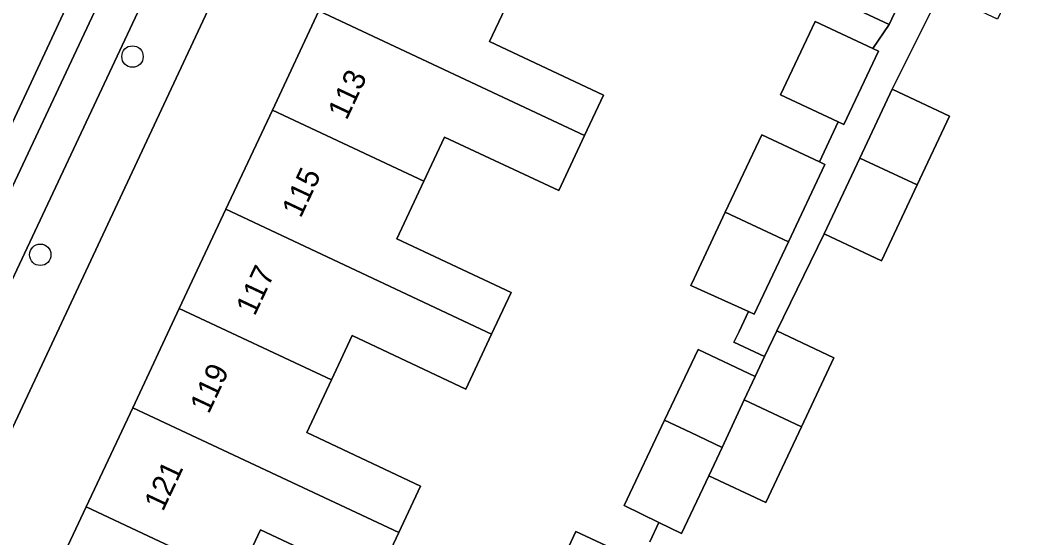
# Model space of a CAD drawing. Extents: x 159817 to 160765, y 380688 to 381638.
# Drawn here: x 160093.06 to 160139.34, y 381258.52 to 381282.13 of the extents above; entities that cross this region are included whole.
import ezdxf

# ---------------------------------------------------------------- set-up
doc = ezdxf.new("R2010")
doc.units = 0
for name, color, linetype in [('IMGEO_Boom', 7, 'Continuous'), ('IMGEO_Erf', 7, 'Continuous'), ('IMGEO_Pand', 7, 'Continuous'), ('IMGEO_Pand_nummerreeks', 7, 'Continuous'), ('IMGEO_Parkeervlak_open', 7, 'Continuous'), ('IMGEO_Rijbaan_lokaal_gesloten', 7, 'Continuous'), ('IMGEO_Voetpad_halfverhard', 7, 'Continuous'), ('IMGEO_Voetpad_open', 7, 'Continuous')]:
    doc.layers.add(name, color=color, linetype=linetype)

msp = doc.modelspace()

# ---------------------------------------------------------------- linework, layer by layer
at = {"layer": 'IMGEO_Boom'}
for centre in [(160098.185, 381280.473), (160093.974, 381271.424)]:
    msp.add_circle(centre, 0.489, dxfattribs=at)
at = {"layer": 'IMGEO_Erf'}
msp.add_lwpolyline([(160104.572, 381278.026), (160106.698, 381282.552), (160108.824, 381287.077), (160110.95, 381291.603), (160112.851, 381295.65), (160112.224, 381295.944), (160114.387, 381300.548), (160116.549, 381305.151), (160112.977, 381306.833), (160086.358, 381250), (160083.551, 381243.93), (160083.452, 381243.715), (160086.966, 381242.074), (160089.11, 381246.66), (160090.671, 381250), (160091.253, 381251.246), (160091.859, 381250.961), (160092.803, 381252.97), (160093.943, 381255.397), (160096.069, 381259.923), (160098.195, 381264.449), (160100.321, 381268.975), (160102.447, 381273.501)], close=True, dxfattribs=at)
for points in [[(160140.131, 381294.157), (160138.183, 381290.011), (160140.795, 381288.783), (160139.318, 381285.64), (160137.691, 381282.177), (160135.079, 381283.404), (160132.883, 381278.984), (160135.495, 381277.756), (160134.018, 381274.613), (160132.391, 381271.15), (160129.779, 381272.377), (160127.604, 381267.95), (160130.216, 381266.722), (160128.739, 381263.579), (160127.112, 381260.116), (160124.5, 381261.343), (160123.26, 381258.703), (160122.224, 381259.211), (160121.816, 381258.327)], [(160115.75, 381283.828), (160114.495, 381281.157), (160119.697, 381278.713), (160118.827, 381276.862), (160117.648, 381274.352), (160112.439, 381276.798), (160111.491, 381274.78), (160110.256, 381272.152), (160115.475, 381269.7), (160114.586, 381267.807), (160113.408, 381265.3), (160108.223, 381267.736), (160107.272, 381265.713), (160106.143, 381263.309), (160111.336, 381260.869), (160110.341, 381258.751), (160109.247, 381256.421), (160104.033, 381258.87), (160103.001, 381256.673)], [(160121.816, 381258.327), (160122.224, 381259.211), (160120.643, 381259.986), (160122.484, 381263.872), (160124.017, 381267.106), (160126.626, 381265.869), (160127.054, 381266.78), (160125.642, 381267.444), (160125.892, 381267.926), (160126.321, 381268.833), (160123.685, 381270.03), (160123.832, 381270.342), (160125.255, 381273.374), (160126.925, 381276.907), (160129.554, 381275.673), (160129.983, 381276.582), (160130.414, 381277.494), (160127.786, 381278.728), (160129.368, 381282.076), (160131.993, 381280.835), (160132.734, 381281.939), (160130.233, 381283.114)], [(160116.942, 381255.607), (160118.431, 381258.794), (160121.393, 381257.411)]]:
    msp.add_lwpolyline(points, dxfattribs=at)
at = {"layer": 'IMGEO_Pand'}
for points in [[(160106.698, 381282.552), (160118.827, 381276.862), (160119.697, 381278.713), (160114.495, 381281.157), (160115.75, 381283.828), (160108.824, 381287.077)], [(160134.441, 381285.574), (160131.938, 381286.743), (160130.233, 381283.114), (160132.734, 381281.939)], [(160106.698, 381282.552), (160104.572, 381278.026), (160111.491, 381274.78), (160112.439, 381276.798), (160117.648, 381274.352), (160118.827, 381276.862)], [(160131.993, 381280.835), (160129.368, 381282.076), (160127.786, 381278.728), (160130.414, 381277.494), (160130.669, 381277.374), (160132.248, 381280.714)], [(160134.018, 381274.613), (160135.495, 381277.756), (160132.883, 381278.984), (160131.405, 381275.838)], [(160104.572, 381278.026), (160102.447, 381273.501), (160114.586, 381267.807), (160115.475, 381269.7), (160110.256, 381272.152), (160111.491, 381274.78)], [(160129.554, 381275.673), (160126.925, 381276.907), (160125.255, 381273.374), (160127.884, 381272.139), (160128.139, 381272.019), (160129.809, 381275.553)], [(160134.018, 381274.613), (160131.405, 381275.838), (160129.779, 381272.377), (160132.391, 381271.15)], [(160107.272, 381265.713), (160108.223, 381267.736), (160113.408, 381265.3), (160114.586, 381267.807), (160102.447, 381273.501), (160100.321, 381268.975)], [(160128.139, 381272.019), (160127.884, 381272.139), (160125.255, 381273.374), (160123.832, 381270.342), (160123.685, 381270.03), (160126.321, 381268.833), (160126.578, 381268.716)], [(160098.195, 381264.449), (160110.341, 381258.751), (160111.336, 381260.869), (160106.143, 381263.309), (160107.272, 381265.713), (160100.321, 381268.975)], [(160130.216, 381266.722), (160127.604, 381267.95), (160127.054, 381266.78), (160126.626, 381265.869), (160126.126, 381264.805), (160128.739, 381263.579)], [(160126.126, 381264.805), (160126.626, 381265.869), (160124.017, 381267.106), (160122.484, 381263.872), (160123.682, 381263.309), (160125.109, 381262.639)], [(160128.739, 381263.579), (160126.126, 381264.805), (160125.109, 381262.639), (160124.5, 381261.343), (160127.112, 381260.116)], [(160103.001, 381256.673), (160104.033, 381258.87), (160109.247, 381256.421), (160110.341, 381258.751), (160098.195, 381264.449), (160096.069, 381259.923)], [(160125.109, 381262.639), (160123.682, 381263.309), (160122.484, 381263.872), (160120.643, 381259.986), (160122.224, 381259.211), (160123.26, 381258.703), (160124.5, 381261.343)], [(160103.001, 381256.673), (160096.069, 381259.923), (160093.943, 381255.397), (160105.448, 381250), (160106.106, 381249.692), (160106.25, 381250), (160107.122, 381251.864), (160101.895, 381254.319)], [(160121.393, 381257.411), (160118.431, 381258.794), (160116.942, 381255.607), (160119.236, 381254.529), (160119.901, 381254.216)]]:
    msp.add_lwpolyline(points, close=True, dxfattribs=at)
at = {"layer": 'IMGEO_Parkeervlak_open'}
for points in [[(160107.052, 381305.091), (160081.165, 381250), (160079.248, 381245.92)], [(160082.176, 381247.962), (160082.391, 381248.399), (160083.143, 381250), (160107.344, 381301.502)]]:
    msp.add_lwpolyline(points, dxfattribs=at)
at = {"layer": 'IMGEO_Rijbaan_lokaal_gesloten'}
for points in [[(160075.165, 381240.07), (160086.808, 381264.863), (160102.688, 381298.872), (160105.882, 381305.652), (160102.66, 381307.196), (160094.482, 381289.744), (160074.041, 381246.213), (160071.864, 381241.581)], [(160107.052, 381305.091), (160105.882, 381305.652), (160102.688, 381298.872), (160086.808, 381264.863), (160075.165, 381240.07), (160076.284, 381239.558), (160076.646, 381240.338), (160079.033, 381245.483), (160079.248, 381245.92), (160081.165, 381250)]]:
    msp.add_lwpolyline(points, close=True, dxfattribs=at)
at = {"layer": 'IMGEO_Voetpad_halfverhard'}
msp.add_lwpolyline([(160134.441, 381285.574), (160132.734, 381281.939), (160131.993, 381280.835), (160132.248, 381280.714), (160130.669, 381277.374), (160130.414, 381277.494), (160129.983, 381276.582), (160129.554, 381275.673), (160129.809, 381275.553), (160128.139, 381272.019), (160126.578, 381268.716), (160126.321, 381268.833), (160125.892, 381267.926), (160125.642, 381267.444), (160127.054, 381266.78), (160127.604, 381267.95), (160129.779, 381272.377), (160131.405, 381275.838), (160132.883, 381278.984), (160135.079, 381283.404)], dxfattribs=at)
at = {"layer": 'IMGEO_Voetpad_open'}
for points in [[(160079.248, 381245.92), (160083.551, 381243.93), (160086.358, 381250), (160112.977, 381306.833)], [(160107.344, 381301.502), (160083.143, 381250), (160082.391, 381248.399), (160082.176, 381247.962)]]:
    msp.add_lwpolyline(points, dxfattribs=at)

# ---------------------------------------------------------------- texts
at = {"layer": 'IMGEO_Pand_nummerreeks'}
for s, p in [('113', (160107.965, 381277.533)), ('115', (160105.865, 381273.064)), ('117', (160103.766, 381268.595)), ('119', (160101.667, 381264.126)), ('121', (160099.577, 381259.677))]:
    msp.add_text(s, height=1, rotation=64.8389, dxfattribs=at).set_placement(p)

doc.saveas('drawing.dxf')
